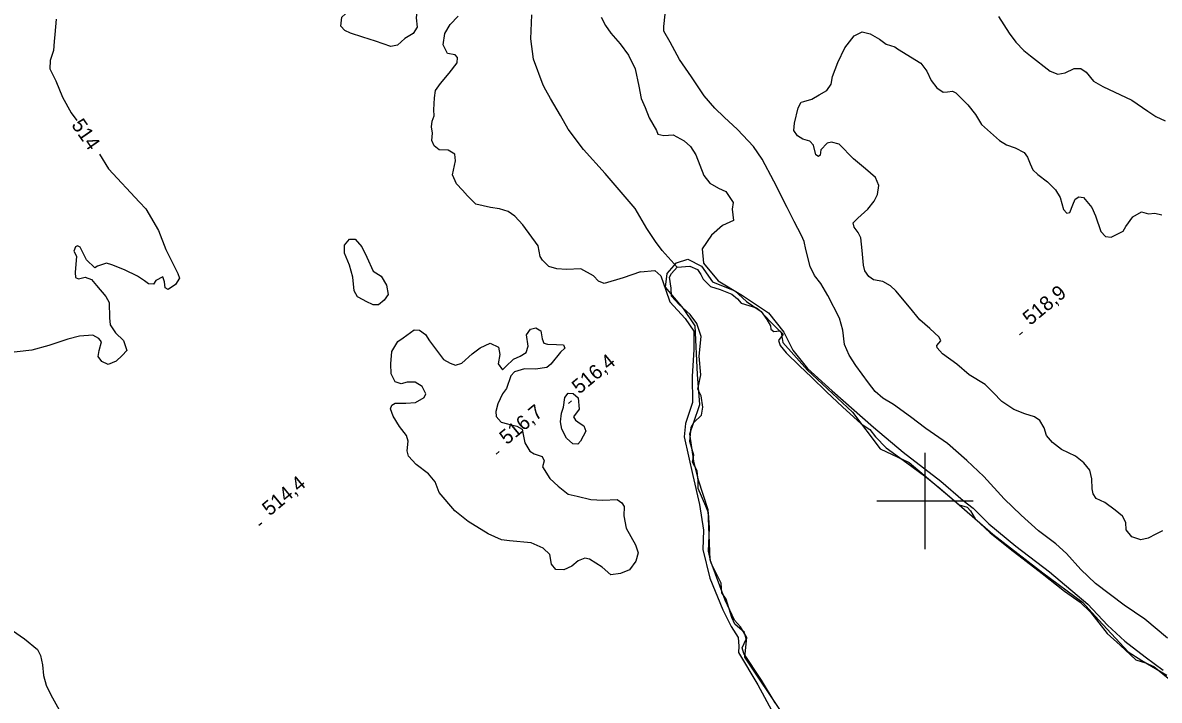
# Model space of a CAD drawing. Extents: x 347059 to 352153, y 6073752 to 6078601.
# Drawn here: x 350119.5 to 350472.8, y 6076438.1 to 6076648.7 of the extents above; entities that cross this region are included whole.
import ezdxf

# ---------------------------------------------------------------- set-up
doc = ezdxf.new("R2010")
doc.units = 0
for name, color, linetype in [('Level 2', 7, 'Continuous'), ('Level 3', 7, 'Continuous'), ('Level 4', 7, 'Continuous'), ('Level 44', 7, 'Continuous'), ('Level 61', 7, 'Continuous')]:
    doc.layers.add(name, color=color, linetype=linetype)

msp = doc.modelspace()

# ---------------------------------------------------------------- linework, layer by layer
at = {"layer": 'Level 2'}
for points in [[(350238.28, 6076643.7), (350235.95, 6076641.64), (350233.87, 6076641.27), (350229.13, 6076642.88), (350225.25, 6076644.16), (350221.37, 6076645.44), (350219.57, 6076646.19), (350218.4, 6076647.61), (350218.67, 6076650.36), (350220.99, 6076652.42), (350223.01, 6076653.78), (350226.98, 6076655.1), (350231.07, 6076656.82), (350234.42, 6076659.27), (350237.25, 6076660.7), (350239.92, 6076660.36), (350241.82, 6076658.95), (350242.44, 6076655.29), (350241.77, 6076650.13), (350242.15, 6076647.32), (350240.81, 6076645.33), (350239.33, 6076644.41), (350238.28, 6076643.7)], [(350318.82, 6076646.06), (350318.82, 6076647.51), (350319.26, 6076651.31)], [(350129.88, 6076649.76), (350129.41, 6076645), (350129.2, 6076642.84), (350129, 6076640.02), (350127.96, 6076636.92), (350127.93, 6076634.37), (350129.74, 6076630.55), (350131.8, 6076625.47), (350134.53, 6076620.69), (350136.29, 6076618.22)], [(350311.52, 6076571.27), (350306.1, 6076569.33), (350300.27, 6076567.58), (350298.45, 6076568.34), (350296.95, 6076570.02), (350292.94, 6076572.15), (350288.57, 6076572), (350285.53, 6076572.15), (350283.06, 6076572.91), (350281.07, 6076574.85), (350280.39, 6076576), (350279.69, 6076579.27), (350274.95, 6076585.85), (350272.46, 6076588.57), (350270.41, 6076589.93), (350267.73, 6076590.78), (350264.86, 6076591.2), (350260.31, 6076592.23), (350257.8, 6076594.81), (350256.17, 6076596.64), (350254.32, 6076598.57), (350253.07, 6076601.38), (350254, 6076605.73), (350253.84, 6076607.85), (350251.78, 6076609.07), (350248.95, 6076609.13), (350247.4, 6076610.38), (350246.69, 6076612.05), (350246.92, 6076614.35), (350246.53, 6076616.28), (350246.77, 6076618.08), (350247.37, 6076619.76), (350247.33, 6076621.58), (350247.48, 6076625.28), (350247.85, 6076627.57), (350249.37, 6076629.75), (350252.01, 6076632.98), (350254.57, 6076636.14), (350254.66, 6076637.81), (350253.95, 6076638.68), (350251.51, 6076639.06), (350250.18, 6076641.81), (350250.66, 6076645.26), (350252.4, 6076648.14), (350254.9, 6076650.73)], [(350299.26, 6076650.34), (350300.68, 6076647.8), (350302.34, 6076645.46), (350305.21, 6076642.12), (350307.84, 6076638.59), (350309.89, 6076634.32), (350311.04, 6076628.9), (350311.76, 6076625.12), (350313.01, 6076622.31), (350314.22, 6076619.06), (350316.52, 6076615.13), (350316.92, 6076614), (350318.84, 6076613.59), (350321.69, 6076613.82), (350325.07, 6076611.96), (350327.07, 6076610.16), (350328.78, 6076607.6), (350331.28, 6076601.17), (350333.08, 6076598.82), (350335.83, 6076597.24), (350338.05, 6076596.15), (350340.4, 6076592.79), (350339.99, 6076590.72), (350340.42, 6076587.2), (350337.07, 6076585.65), (350333.58, 6076582.63), (350330.7, 6076578.33), (350331.17, 6076573.95), (350335.71, 6076568.42), (350343.21, 6076563.84), (350351.3, 6076558.53), (350356.11, 6076552.49), (350358.92, 6076546.89), (350363.45, 6076541.2), (350371.12, 6076534.22), (350383.96, 6076522.96), (350393.19, 6076515.16), (350404.94, 6076506.14), (350411.81, 6076500.13), (350414.94, 6076497.77)], [(350422.81, 6076650.57), (350426.14, 6076645.38), (350428.27, 6076642.64), (350430.77, 6076640.07), (350432.84, 6076638.34), (350438.96, 6076633.6), (350441.33, 6076632.65), (350443.61, 6076633.07), (350446.42, 6076634.46), (350448.44, 6076634.41), (350450.14, 6076633.3), (350452.33, 6076630.47), (350455.28, 6076628.8), (350464.27, 6076624.58), (350469.29, 6076621.19)], [(350475.34, 6076457.39), (350468.31, 6076463.23), (350461.94, 6076467.62), (350452.97, 6076474.37), (350448.4, 6076478.66), (350443.97, 6076483.73), (350440.64, 6076486.67), (350435.32, 6076490.74), (350429.92, 6076495.55), (350424.63, 6076500.71), (350418.29, 6076507.64), (350413.05, 6076512.58), (350406.97, 6076517.89), (350400.26, 6076522.54), (350395.47, 6076526.13), (350390.19, 6076529.98), (350386.84, 6076531.98), (350384.5, 6076534.02), (350382.45, 6076536.69), (350378.49, 6076542.16), (350376.41, 6076545.34), (350374.99, 6076548.67), (350374.48, 6076553.14), (350373.46, 6076556.8), (350369.74, 6076563.91), (350367.63, 6076567.6), (350365.62, 6076570.05), (350364.31, 6076572.93), (350362.94, 6076578.15), (350362.46, 6076580.66), (350361.55, 6076582.57), (350359.3, 6076586.92), (350357.11, 6076591.2), (350352.98, 6076599.44), (350349.37, 6076606.26), (350346.64, 6076610.23), (350341.65, 6076615.51), (350337.52, 6076619.25), (350334.68, 6076622.07), (350331.36, 6076625.96), (350327.36, 6076631.79), (350323.69, 6076637.23), (350320.73, 6076642.61), (350318.82, 6076646.06)], [(350431.07, 6076527.14), (350427.59, 6076528.49), (350423.85, 6076530.96), (350421.23, 6076533.68), (350418.73, 6076536.24), (350413.75, 6076539.26), (350409.88, 6076542.54), (350405.42, 6076545.73), (350403.79, 6076547.56), (350403.71, 6076548.29), (350404.87, 6076549.77), (350404.41, 6076550.97), (350401.48, 6076553.58), (350398.42, 6076556.34), (350395.19, 6076560.28), (350390.91, 6076565.33), (350389.25, 6076566.87), (350386.93, 6076568.26), (350383.94, 6076568.7), (350382.52, 6076569.78), (350381.24, 6076571.5), (350380.92, 6076573.34), (350380.41, 6076577.81), (350380.07, 6076581.76), (350379.22, 6076583.43), (350378.01, 6076585.07), (350377.7, 6076586.41), (350379.15, 6076587.86), (350382.17, 6076590.75), (350384.14, 6076593.16), (350385.21, 6076595.23), (350385.63, 6076598.08), (350384.57, 6076600.51), (350381.51, 6076603.27), (350377.76, 6076606.39), (350373.28, 6076610.89), (350370.89, 6076611.56), (350369.56, 6076611.26), (350367.62, 6076609.13), (350367.39, 6076607.49), (350366.84, 6076607.03), (350366.02, 6076607.55), (350365.37, 6076610.58), (350364.2, 6076611.86), (350362.01, 6076612.44), (350360.31, 6076613.54), (350359.24, 6076615.17), (350359.38, 6076617.4), (350360.57, 6076622.21), (350361.54, 6076623.93), (350362.36, 6076624.21), (350364.81, 6076624.91), (350367.12, 6076626.27), (350369.48, 6076627.56), (350370.84, 6076629.6), (350371.28, 6076631.94), (350372.86, 6076636.28), (350375.04, 6076640.84), (350378.01, 6076644.6), (350380.44, 6076645.81), (350382.91, 6076645.21), (350385.86, 6076643.54), (350387.94, 6076641.96), (350390.61, 6076641.11), (350391.49, 6076640.52)], [(350391.49, 6076640.52), (350398.71, 6076636.04), (350400.57, 6076633.61), (350401.89, 6076630.73), (350403.68, 6076628.38), (350405.65, 6076627.1), (350407.03, 6076627.18), (350408.57, 6076627.39), (350409.53, 6076626.86), (350413.36, 6076623.16), (350415.67, 6076620.18), (350417.61, 6076617.02), (350423.12, 6076612.06), (350425.38, 6076610.75), (350428.03, 6076609.76), (350430.78, 6076608.33), (350431.86, 6076606.85), (350432.67, 6076604.75), (350433.5, 6076602.93), (350435.1, 6076601.47), (350438.05, 6076599.15), (350440.56, 6076596.73), (350441.99, 6076594.34), (350443.07, 6076590.62), (350444.12, 6076589.5), (350445.07, 6076589.63), (350445.96, 6076592.07), (350446.63, 6076593.81), (350447.86, 6076594.56), (350449.28, 6076594.28), (350451.87, 6076591.27), (350452.99, 6076588.63), (350454.61, 6076583.76), (350456.13, 6076582.24), (350457.91, 6076581.99), (350461.63, 6076583.87), (350462.42, 6076585.31), (350464.66, 6076588.35), (350467.26, 6076589.83), (350469.44, 6076589.25), (350471.48, 6076589.49), (350473.66, 6076588.91)], [(350469.29, 6076621.19), (350471.73, 6076619.5), (350474.64, 6076618.19)], [(350143.36, 6076607.85), (350146.12, 6076603.2), (350155.75, 6076592.89), (350157.7, 6076590.83), (350161.67, 6076584.11), (350163.92, 6076578.22), (350167.66, 6076570.66), (350168.18, 6076569.25), (350166.93, 6076567.3)], [(350225.31, 6076562.54), (350223.52, 6076563.46), (350222.48, 6076565.28), (350222.08, 6076569.56), (350221.06, 6076573.34), (350219.54, 6076577.01), (350219.55, 6076579.54), (350221.03, 6076581.35), (350222.83, 6076581.34), (350224.89, 6076579.01), (350226.46, 6076575.83), (350228.4, 6076571.47), (350230.94, 6076569.83), (350232.62, 6076567.05), (350233.07, 6076564.15), (350231.84, 6076562.39), (350230.06, 6076560.93), (350228.43, 6076560.93), (350226.24, 6076561.96), (350225.31, 6076562.54)], [(350166.93, 6076567.3), (350164.72, 6076565.73), (350163.77, 6076566.26), (350163.51, 6076568.15), (350163.01, 6076569.71), (350160.84, 6076568.57), (350160.1, 6076567.43), (350158.61, 6076567.51), (350157.33, 6076568.43), (350155.11, 6076569.87), (350151.15, 6076571.86), (350147.15, 6076573.41), (350145.56, 6076573.94), (350142.69, 6076573.01), (350141.86, 6076572.45), (350139.3, 6076574.94), (350137.37, 6076578.87), (350136.48, 6076579.32), (350135.88, 6076578.95), (350135.4, 6076577.63), (350136.19, 6076576.05), (350135.74, 6076571.07), (350135.88, 6076569.48), (350136.77, 6076569.03), (350138.89, 6076569.6), (350140.82, 6076568.83), (350142.36, 6076566.95), (350145.27, 6076563.57), (350146.39, 6076561.73), (350146.46, 6076556.92), (350146.69, 6076554.74), (350148.32, 6076552.28), (350150.82, 6076549.87), (350151.82, 6076546.76), (350150.4, 6076545.18), (350148.53, 6076543.51), (350146.08, 6076542.4), (350144.02, 6076543.32), (350142.95, 6076544.94), (350143.26, 6076546.77), (350144.01, 6076549.49), (350143.17, 6076550.51), (350141.27, 6076551.57), (350137.16, 6076551.2), (350133.51, 6076550.28), (350127.56, 6076548.38), (350122.35, 6076546.83), (350113.19, 6076545.83)], [(350311.52, 6076571.27), (350316.04, 6076571.66), (350317.84, 6076570.01), (350319.45, 6076565.51), (350320.65, 6076561.87), (350325.47, 6076556.73), (350328.11, 6076552.78), (350328.13, 6076547.13), (350327.63, 6076538.67), (350327.66, 6076530.64), (350325.55, 6076524.13), (350325.14, 6076519.92), (350327.81, 6076507.94), (350329.88, 6076498.89), (350331.15, 6076490.98), (350330.89, 6076484.95), (350333.13, 6076476.04), (350337.16, 6076466.22), (350339.68, 6076460.98), (350341.89, 6076457.56), (350342.12, 6076454.92), (350342, 6076452.88), (350347.99, 6076442.87), (350352.85, 6076433.86)], [(350238.62, 6076530.36), (350241.62, 6076530.57), (350244.31, 6076532.13), (350244.79, 6076533.32), (350243.71, 6076535.6), (350241.44, 6076536.91), (350239.04, 6076536.93), (350237.18, 6076536.46), (350235.28, 6076537.01), (350234, 6076539.53), (350233.94, 6076542.66), (350234.24, 6076546.48), (350236.07, 6076549.57), (350237.78, 6076550.71), (350241.14, 6076553.22), (350242.8, 6076553.13), (350244.71, 6076551.78), (350245.96, 6076549.77), (350250.33, 6076543.96), (350252.32, 6076542.82), (350254.01, 6076542.22), (350256.03, 6076542.82), (350259.21, 6076545.71), (350261.72, 6076547.64), (350264.77, 6076549.09), (350267.4, 6076547.81), (350267.83, 6076545.52), (350267.26, 6076542.67), (350268.59, 6076540.72), (350269.65, 6076541.85), (350272.04, 6076544.09), (350274.09, 6076544.98), (350276.02, 6076546.17), (350276.65, 6076548.14), (350276.12, 6076551.68), (350277.31, 6076553.45), (350279.01, 6076553.79), (350280.59, 6076552.84), (350281, 6076550.4), (350281.45, 6076549.05), (350282.59, 6076548.79), (350285.39, 6076548.59), (350287.56, 6076548.52), (350287.98, 6076547.54), (350286.69, 6076546.21), (350283.64, 6076542.52), (350282.38, 6076541.48), (350278.85, 6076540.95), (350275.45, 6076541.07), (350272.38, 6076540.13), (350271.25, 6076538.94), (350269.85, 6076535.01), (350268.6, 6076533.31), (350267.2, 6076530.18), (350266.61, 6076527.84), (350266.68, 6076526.31), (350268.17, 6076524.49), (350270.16, 6076524.01), (350273.05, 6076523.21), (350274.71, 6076522.33), (350274.96, 6076521.21), (350275.53, 6076518.11), (350277.16, 6076515.48), (350278.46, 6076514.7), (350280.99, 6076513.87)], [(350287.63, 6076529.13), (350288.01, 6076532.21), (350289.07, 6076533.49), (350290.59, 6076533.41), (350292.12, 6076532.03), (350292.5, 6076528.5), (350290.75, 6076526.13), (350291.31, 6076525.14), (350292.8, 6076524.12), (350293.96, 6076523.35), (350294.53, 6076521.7), (350292.84, 6076518.59), (350292.03, 6076517.66), (350290.51, 6076517.73), (350288.51, 6076519.53), (350287.04, 6076522.28), (350286.69, 6076524.64), (350287.02, 6076527.3), (350287.63, 6076529.13)], [(350280.99, 6076513.87), (350281.59, 6076512.5), (350281.12, 6076510.66), (350283.37, 6076506.95), (350285.97, 6076504.59), (350289.06, 6076502.11), (350291.83, 6076501.48), (350296.08, 6076500.48), (350299.83, 6076500.26), (350304.28, 6076500.48), (350305.78, 6076499.46), (350306.46, 6076498.31), (350306.33, 6076495.42), (350307.11, 6076491.56), (350309.94, 6076486.35), (350310.79, 6076483.87), (350310.1, 6076481.32), (350308.1, 6076478.61), (350305.37, 6076477.42), (350302.28, 6076477), (350299.62, 6076479.44), (350295.73, 6076481.92), (350294.24, 6076482.28), (350292.19, 6076481.39), (350290.14, 6076479.7), (350287.72, 6076478.63), (350285.26, 6076478.73), (350283.9, 6076480.38), (350283.4, 6076483.41), (350281.26, 6076485.36), (350277.51, 6076487.04), (350270.82, 6076487.62), (350268.31, 6076487.93), (350264.13, 6076489.79), (350257.97, 6076493.59), (350253.8, 6076496.91), (350248.98, 6076502.61), (350247.71, 6076505.93), (350245.63, 6076508.46), (350241.84, 6076511.3), (350239.41, 6076513.93), (350238.99, 6076515.57), (350239.29, 6076518.59), (350238.8, 6076520.31), (350236.61, 6076523.14), (350234.6, 6076526.39), (350233.81, 6076528.65), (350234.21, 6076529.77), (350235.28, 6076530.39), (350238.62, 6076530.36)], [(350473.84, 6076490.73), (350471.79, 6076489.7), (350469.36, 6076488.49), (350467.07, 6076487.92), (350464.34, 6076488.84), (350462.53, 6076491.04), (350462.39, 6076493.3), (350461.42, 6076495.28), (350459.08, 6076497.17), (350455.92, 6076499.58), (350453.22, 6076500.78), (350452.28, 6076502.25), (350451.99, 6076503.73), (350451.86, 6076506.93), (350451.26, 6076509.59), (350449.38, 6076511.88), (350446.77, 6076513.94), (350442.48, 6076515.96), (350439.59, 6076518.19), (350437.78, 6076520.4), (350437.07, 6076522.71), (350435.7, 6076525.02), (350434.08, 6076526.19), (350431.07, 6076527.14)], [(350414.94, 6076497.77), (350419.87, 6076492.86), (350428.22, 6076485.97), (350438.68, 6076477.97), (350450.65, 6076467.93), (350456.75, 6076461.43), (350462.17, 6076456.46), (350468.42, 6076451.58), (350474.08, 6076447.41)], [(350113.88, 6076461.44), (350120, 6076457.16), (350124.05, 6076453.81), (350125.03, 6076451.98), (350125.63, 6076449.05), (350125.9, 6076445.72), (350126.77, 6076442.75), (350128.22, 6076439.73), (350131.36, 6076434.17)]]:
    msp.add_lwpolyline(points, dxfattribs=at)
at = {"layer": 'Level 3'}
for p, q in [((350429.35, 6076551.69), (350430.27, 6076552.46)), ((350289.16, 6076530.32), (350290.08, 6076531.09)), ((350266.64, 6076514.59), (350267.56, 6076515.36)), ((350192.88, 6076492.45), (350193.8, 6076493.22))]:
    msp.add_line(p, q, dxfattribs=at)
at = {"layer": 'Level 4'}
for points in [[(350322.99, 6076572.7), (350318.29, 6076577.87), (350316.23, 6076580.65), (350313.51, 6076584.68), (350309.9, 6076590.89), (350300.53, 6076601.77), (350293.81, 6076609.3), (350289.06, 6076615.54), (350286.7, 6076619.87), (350283.61, 6076625.08), (350282.14, 6076627.68), (350281.28, 6076629.28), (350278.3, 6076637.35), (350277.48, 6076643.61), (350277.73, 6076651.12)], [(350321.12, 6076566.17), (350320.6, 6076569.62), (350321.16, 6076570.75), (350322.99, 6076572.7), (350326.87, 6076572.97), (350329.26, 6076571.95), (350330.34, 6076570.37), (350331.02, 6076568.92), (350333.34, 6076566.72), (350336.36, 6076565.77), (350339.9, 6076564.27), (350341.73, 6076562.86), (350342.87, 6076561.48), (350347.56, 6076560.03), (350349.04, 6076558.86), (350350.77, 6076556.4), (350351.97, 6076554.48), (350352.11, 6076553.4), (350353.02, 6076552.66), (350354.85, 6076552.89), (350355.85, 6076551.85), (350354.43, 6076549.86), (350354.98, 6076548.37), (350356.88, 6076546.05), (350360.99, 6076541.96), (350364.7, 6076538.44), (350369.35, 6076533.97), (350374.38, 6076529.29), (350380.17, 6076523.97), (350382.83, 6076522.19), (350384.61, 6076519.93), (350387.93, 6076516.53), (350394.36, 6076511.87), (350400.21, 6076507.49), (350404.73, 6076503.88), (350410.63, 6076498.79), (350413.15, 6076498.09), (350414.14, 6076496.97), (350415.57, 6076494.41), (350420.28, 6076490.14), (350426.52, 6076485.17), (350436.39, 6076477.44), (350443.4, 6076471.99), (350448.2, 6076468.6), (350451.5, 6076465.41), (350456.6, 6076458.84), (350460.63, 6076455.2), (350465.56, 6076450.65), (350468.55, 6076449.74), (350471.1, 6076448.55), (350475.59, 6076444.98)], [(350353.39, 6076437.24), (350349.13, 6076444.34), (350343.71, 6076452.58), (350343.19, 6076454.39), (350344.39, 6076457.02), (350343.9, 6076459.16), (350340.87, 6076461.67), (350339.89, 6076463.77), (350338.15, 6076469.52), (350336.82, 6076471.41), (350336.58, 6076474.42), (350333.47, 6076480.67), (350332.69, 6076484.44), (350333.03, 6076491.65), (350332.66, 6076496.27), (350331.81, 6076498.41), (350329.52, 6076503.92), (350329.42, 6076506.22), (350329.11, 6076509.4), (350327.7, 6076512.12), (350328.11, 6076514.25), (350326.89, 6076518.47), (350327.29, 6076522.98), (350328.17, 6076524.44), (350330.47, 6076526.63), (350330.97, 6076529.2), (350330.37, 6076532.66), (350329.39, 6076534.77), (350330.28, 6076539.22), (350329.74, 6076545.05), (350330.42, 6076551.12), (350329.01, 6076555.19), (350327, 6076558.01), (350323.53, 6076561.06), (350321.2, 6076563.7), (350321.12, 6076566.17)]]:
    msp.add_lwpolyline(points, dxfattribs=at)
at = {"layer": 'Level 44'}
msp.add_lwpolyline([(350356.32, 6076433.05), (350344.03, 6076451.47), (350344.55, 6076457.56), (350342.58, 6076460.87), (350340.73, 6076462.94), (350337.82, 6076469.2), (350333.23, 6076481.69), (350332.54, 6076497.23), (350329.59, 6076506.45), (350328.13, 6076512.41), (350326.83, 6076520.88), (350327.98, 6076524.21), (350329.94, 6076529.99), (350329.29, 6076539.3), (350328.49, 6076554.44), (350324.92, 6076559.87), (350319.35, 6076566.47), (350319.85, 6076570.76), (350322.71, 6076574), (350326.26, 6076575.12), (350330.55, 6076572.98), (350333.92, 6076568.14), (350340.86, 6076565.33), (350344.46, 6076562.03), (350348.77, 6076559.15), (350351.95, 6076555.64), (350355.23, 6076552.37), (350355.83, 6076549.28), (350363.5, 6076540.67), (350377.47, 6076527.66), (350386.1, 6076516.25), (350395.02, 6076511.93), (350409.03, 6076500.14), (350421.04, 6076489.7), (350436.59, 6076477.67), (350448.98, 6076468.58), (350454.08, 6076462.92), (350463.21, 6076453.08), (350467.46, 6076450.45), (350475.22, 6076445.91)], dxfattribs=at)
at = {"layer": 'Level 61'}
for p, q in [((350400, 6076485), (350400, 6076515)), ((350385, 6076500), (350415, 6076500))]:
    msp.add_line(p, q, dxfattribs=at)

# ---------------------------------------------------------------- texts
at = {"layer": 'Level 2'}
msp.add_text('514', height=4.5, rotation=304.7925, dxfattribs=at).set_placement((350134.44, 6076616.85))
at = {"layer": 'Level 3'}
for s, p in [('518,9', (350432.71, 6076554.4)), ('516,4', (350292.52, 6076533.04)), ('516,7', (350270, 6076517.3)), ('514,4', (350196.24, 6076495.16))]:
    msp.add_text(s, height=4.5, rotation=39.62, dxfattribs=at).set_placement(p)

doc.saveas('drawing.dxf')
